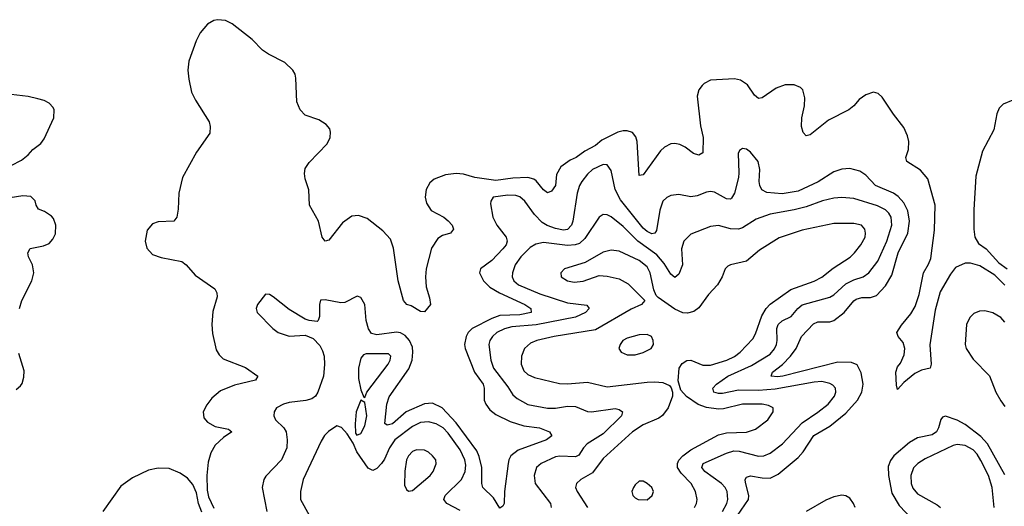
# Model space of a CAD drawing. Header units: inches. Extents: x 1954678 to 2060271, y 904822 to 1016299.
# Tile 294 of 403: x 1991454 to 1996407, y 1005315 to 1007763. Entities that reach past the tile are written whole.
import ezdxf

# ---------------------------------------------------------------- set-up
doc = ezdxf.new("R2010")
doc.units = ezdxf.units.IN
doc.header["$MEASUREMENT"] = 0
doc.layers.add('B9090', color=7, linetype='Continuous')

msp = doc.modelspace()

# ---------------------------------------------------------------- linework, layer by layer
at = {"layer": 'B9090', "color": 5}
for points, elevation in [([(1996410, 1006428.3), (1996358.9, 1006478.9), (1996284.7, 1006524.7), (1996237.8, 1006537.8), (1996210, 1006539.1), (1996162.5, 1006517.5), (1996136.3, 1006483.7), (1996085.3, 1006394.7), (1996058.7, 1006301.3), (1996032.7, 1006127.3), (1996039.5, 1006030), (1996034.8, 1006010), (1995990, 1006001.1), (1995956.5, 1005983.5), (1995902.4, 1005937.6), (1995870, 1005902.7), (1995864.7, 1005924.7), (1995861.6, 1005990), (1995870, 1006016.9), (1995884.7, 1006035.3), (1995903.4, 1006076.6), (1995907.5, 1006110), (1995899, 1006139), (1995873.6, 1006170), (1995866.6, 1006190), (1995890, 1006226.4), (1995936.9, 1006283.1), (1995958.8, 1006321.2), (1995979.5, 1006380.5), (1996001.5, 1006490), (1996026.4, 1006533.6), (1996037.4, 1006562.6), (1996056, 1006704), (1996060.3, 1006830), (1996022.6, 1006962.6), (1995986.3, 1007006.3), (1995916.9, 1007050), (1995911.3, 1007070), (1995925.3, 1007110), (1995926.2, 1007150), (1995920, 1007180), (1995901.4, 1007221.4), (1995850, 1007288), (1995793.5, 1007373.5), (1995772.4, 1007392.4), (1995750, 1007398.9), (1995710, 1007385.7), (1995678, 1007362), (1995650.2, 1007330), (1995624.4, 1007310), (1995522.1, 1007257.9), (1995430, 1007183.9), (1995410, 1007178.7), (1995395.8, 1007195.8), (1995386.9, 1007226.9), (1995388.4, 1007270), (1995402.5, 1007330), (1995404.4, 1007370), (1995393.7, 1007410), (1995381.8, 1007421.8), (1995350, 1007435.8), (1995304.2, 1007435.8), (1995260.3, 1007419.7), (1995190, 1007369.9), (1995170, 1007367.2), (1995150, 1007383.9), (1995115, 1007435), (1995080, 1007460), (1995050, 1007465.5), (1994930, 1007459), (1994896.8, 1007443.2), (1994886.8, 1007433.2), (1994871.2, 1007410), (1994862, 1007378), (1994878.8, 1007230), (1994892.2, 1007170), (1994890, 1007093), (1994870, 1007082.5), (1994843.1, 1007090), (1994801.9, 1007121.9), (1994775.4, 1007135.4), (1994750, 1007140.9), (1994730, 1007139.1), (1994697.6, 1007122.4), (1994677, 1007103.1), (1994590, 1006983.4), (1994570, 1006979.7), (1994560.8, 1007150), (1994554.3, 1007174.3), (1994536.4, 1007196.4), (1994510, 1007203.5), (1994490, 1007203.5), (1994462.7, 1007197.3), (1994382.1, 1007157.9), (1994350.1, 1007130), (1994297.7, 1007102.3), (1994253.1, 1007070), (1994222.9, 1007057.1), (1994176.7, 1007023.3), (1994155.1, 1006984.9), (1994150, 1006929.8), (1994130, 1006900.2), (1994110, 1006892.8), (1994090, 1006907.4), (1994052.6, 1006952.6), (1994041.1, 1006961.1), (1994010, 1006968.9), (1993934.1, 1006965.9), (1993850, 1006954.9), (1993742.9, 1006970), (1993686.6, 1006986.6), (1993650, 1006989.3), (1993596.7, 1006983.3), (1993539.5, 1006960.5), (1993516.8, 1006943.2), (1993498.3, 1006910), (1993494.6, 1006870), (1993500.6, 1006840.6), (1993524, 1006804), (1993587, 1006770), (1993610, 1006751.8), (1993630.1, 1006730), (1993637.2, 1006710), (1993620.5, 1006690), (1993581.5, 1006678.5), (1993557.9, 1006662.1), (1993525.7, 1006614.3), (1993498.9, 1006510), (1993495.8, 1006470), (1993498.9, 1006418.9), (1993516, 1006364), (1993520.7, 1006330), (1993490, 1006294), (1993470, 1006295.1), (1993423.5, 1006323.5), (1993400.9, 1006330), (1993384.8, 1006350), (1993357.3, 1006450), (1993334.7, 1006614.7), (1993318.8, 1006658.8), (1993280.6, 1006700.6), (1993202.8, 1006762.8), (1993158.8, 1006778.8), (1993125.2, 1006774.8), (1993078.1, 1006741.9), (1993010, 1006655.1), (1992990, 1006648.6), (1992976, 1006670), (1992957.6, 1006750), (1992912.3, 1006830), (1992908, 1006908), (1992890, 1006962.7), (1992886.5, 1006990), (1992890, 1007014.4), (1992910, 1007044.2), (1993001.6, 1007138.4), (1993015.8, 1007170), (1993017.8, 1007197.8), (1993013.7, 1007213.7), (1992996.6, 1007236.6), (1992959, 1007259), (1992890, 1007282.4), (1992864.4, 1007310), (1992847.9, 1007350), (1992842.8, 1007470), (1992839.8, 1007490), (1992828.7, 1007510), (1992788.6, 1007548.6), (1992706, 1007590), (1992675.4, 1007610), (1992623.3, 1007663.3), (1992522.9, 1007742.9), (1992490, 1007758.7), (1992450, 1007763.5), (1992430, 1007759.3), (1992398.3, 1007741.7), (1992362.5, 1007697.5), (1992342.2, 1007657.8), (1992304.7, 1007555.3), (1992299.7, 1007510), (1992304.2, 1007464.2), (1992319, 1007399), (1992338.3, 1007358.3), (1992406.7, 1007250), (1992413.1, 1007226.9), (1992410, 1007193.2), (1992343.2, 1007096.8), (1992272.7, 1006970), (1992254.2, 1006890), (1992251.2, 1006810), (1992243.8, 1006770), (1992230, 1006749.3), (1992150, 1006746.4), (1992123, 1006737), (1992095.3, 1006704.7), (1992085, 1006650), (1992094.1, 1006614.1), (1992121.5, 1006581.5), (1992166.6, 1006566.6), (1992270, 1006546.8), (1992292.2, 1006530), (1992337.6, 1006477.6), (1992435.3, 1006410), (1992446.3, 1006390), (1992447.1, 1006370), (1992425.1, 1006294.9), (1992420.1, 1006230), (1992424, 1006184), (1992442.7, 1006102.7), (1992457, 1006077), (1992478.1, 1006058.1), (1992590, 1006013.1), (1992652.6, 1005970), (1992640.4, 1005950), (1992534.5, 1005925.5), (1992464.3, 1005895.7), (1992420.6, 1005859.4), (1992394.7, 1005825.3), (1992376.8, 1005790), (1992380.6, 1005760.6), (1992398.4, 1005738.4), (1992437.4, 1005717.4), (1992504.2, 1005704.2), (1992521.7, 1005690), (1992479.1, 1005660.9), (1992437.7, 1005622.3), (1992415.7, 1005584.3), (1992402.6, 1005537.4), (1992395.9, 1005470), (1992396.9, 1005396.9), (1992403.6, 1005363.6), (1992430, 1005306.8)], 380), ([(1991411.6, 1007030), (1991463.3, 1007056.7), (1991496.4, 1007083.6), (1991519.8, 1007110), (1991559.8, 1007140.2), (1991576.7, 1007163.3), (1991625.3, 1007270), (1991627.2, 1007310), (1991622.4, 1007322.4), (1991602.8, 1007342.8), (1991576.7, 1007356.7), (1991546.1, 1007366.1), (1991496.8, 1007376.7), (1991382.7, 1007390)], 380), ([(1996450, 1007359.1), (1996401.2, 1007338.8), (1996381.2, 1007318.8), (1996370.2, 1007290), (1996355, 1007210), (1996297.7, 1007102.3), (1996264.1, 1006975.9), (1996253.3, 1006806.7), (1996254.5, 1006710), (1996258.8, 1006670), (1996277.7, 1006637.7), (1996315.5, 1006610), (1996380, 1006540), (1996421.3, 1006510)], 380), ([(1995010, 1005188.9), (1995120.4, 1005350), (1995122.5, 1005370), (1995104.7, 1005435.3), (1995103.5, 1005450), (1995110, 1005462), (1995130.6, 1005469.4), (1995190, 1005458.5), (1995230, 1005457.7), (1995270, 1005476.6), (1995370, 1005560.1), (1995395.7, 1005590), (1995449.2, 1005670.8), (1995530, 1005718.7), (1995610, 1005783.3), (1995669.4, 1005850), (1995691.3, 1005890), (1995697.2, 1005930), (1995686.8, 1005986.8), (1995666.9, 1006026.9), (1995638.6, 1006038.6), (1995570, 1006039.9), (1995294, 1005970), (1995266.9, 1005966.9), (1995234.5, 1005970), (1995241.4, 1005990), (1995291.6, 1006028.4), (1995331.4, 1006070), (1995360.5, 1006110), (1995387.1, 1006170), (1995447.1, 1006232.9), (1995470, 1006242.6), (1995530, 1006243.6), (1995550, 1006249.5), (1995600.9, 1006290), (1995650, 1006348.6), (1995662.6, 1006357.4), (1995690, 1006365.7), (1995734.8, 1006365.2), (1995764, 1006376), (1995810, 1006424.6), (1995841.4, 1006478.6), (1995873.5, 1006590), (1995921.6, 1006690), (1995930.3, 1006750), (1995921.9, 1006801.9), (1995902.7, 1006842.7), (1995874.2, 1006874.2), (1995850, 1006890.4), (1995758.6, 1006930), (1995710, 1006981.6), (1995681.1, 1007001.1), (1995630, 1007014.5), (1995590, 1007012.2), (1995550, 1006997.7), (1995471.7, 1006948.3), (1995370, 1006901.4), (1995290, 1006887.6), (1995213.3, 1006893.3), (1995188.3, 1006908.3), (1995177.4, 1006930), (1995174.1, 1006950), (1995177, 1007010), (1995169.7, 1007050), (1995130, 1007096.3), (1995110, 1007111.5), (1995090, 1007115.6), (1995075.1, 1007104.9), (1995068, 1007090), (1995072.3, 1006992.3), (1995069.6, 1006970), (1995049.7, 1006890.3), (1995035.1, 1006864.9), (1995030, 1006860.7), (1995010, 1006861.5), (1994950, 1006896.1), (1994930, 1006899.5), (1994910, 1006896.2), (1994862.6, 1006877.4), (1994830, 1006871.9), (1994770, 1006884.2), (1994730, 1006879.4), (1994710, 1006868.8), (1994690, 1006849.7), (1994674.3, 1006805.7), (1994656.9, 1006703.1), (1994650, 1006688.7), (1994634.1, 1006685.9), (1994610, 1006697.7), (1994590, 1006715.3), (1994476.4, 1006856.4), (1994450.3, 1006910), (1994430, 1007004.7), (1994410, 1007033.5), (1994390, 1007035), (1994336.3, 1007010), (1994310, 1006986.1), (1994281.4, 1006950), (1994270, 1006929.7), (1994258.4, 1006890), (1994235.9, 1006750), (1994229.6, 1006730), (1994210, 1006707.6), (1994190, 1006705), (1994150, 1006713.1), (1994108.1, 1006728.1), (1994083.1, 1006743.1), (1994043.3, 1006783.3), (1993995.1, 1006850), (1993970, 1006872.3), (1993950, 1006878.3), (1993910, 1006880.4), (1993835.6, 1006870), (1993823.5, 1006850), (1993823, 1006837), (1993834.8, 1006770), (1993854.1, 1006730), (1993901.7, 1006670), (1993906.5, 1006650), (1993901, 1006630), (1993884.5, 1006610), (1993830, 1006552.6), (1993772.2, 1006510), (1993766.7, 1006490), (1993787.2, 1006450), (1993818.5, 1006418.5), (1993868.4, 1006390), (1993994.5, 1006330), (1994025.2, 1006310), (1994026.3, 1006290), (1993970, 1006279.2), (1993870, 1006274.5), (1993830, 1006260.7), (1993730, 1006210.4), (1993710.1, 1006190), (1993700.1, 1006170), (1993692.5, 1006130), (1993694.4, 1006110), (1993742.8, 1005990), (1993786, 1005930), (1993791, 1005910), (1993791.3, 1005850), (1993798.6, 1005830), (1993819.9, 1005799.9), (1993850, 1005776.8), (1993921.7, 1005741.7), (1993990, 1005719.6), (1994069.5, 1005709.5), (1994119.1, 1005690), (1994130.5, 1005670), (1994104.4, 1005650), (1993962.1, 1005597.9), (1993924.1, 1005570), (1993914.2, 1005550), (1993911.2, 1005530), (1993893.1, 1005390), (1993891.3, 1005330), (1993884.4, 1005315.6), (1993870, 1005305.6), (1993837.5, 1005357.5), (1993784.8, 1005410), (1993779.2, 1005430), (1993778.7, 1005510), (1993765.4, 1005565.4), (1993753.7, 1005593.7), (1993650, 1005735.1), (1993580.2, 1005810), (1993530, 1005834.9), (1993490, 1005831.1), (1993397.7, 1005790), (1993330, 1005730.5), (1993303.5, 1005723.5), (1993291.8, 1005731.8), (1993301.7, 1005830), (1993313.6, 1005866.4), (1993412.3, 1006007.7), (1993427.7, 1006050), (1993432.3, 1006090), (1993430, 1006116.4), (1993415.6, 1006150), (1993393.9, 1006173.9), (1993370, 1006187.6), (1993350, 1006190.7), (1993250, 1006177.7), (1993224.5, 1006184.5), (1993208.3, 1006208.3), (1993197.3, 1006250), (1993189.9, 1006329.9), (1993170, 1006366), (1993152.6, 1006372.6), (1993090, 1006341.2), (1993070, 1006339.8), (1992990, 1006354.5), (1992968, 1006352), (1992961.7, 1006330), (1992963.1, 1006270), (1992956.3, 1006250), (1992950, 1006244.5), (1992909.7, 1006249.7), (1992890, 1006257), (1992810, 1006306), (1992730, 1006369.8), (1992710, 1006381.5), (1992690, 1006382), (1992650.3, 1006330), (1992644, 1006310), (1992648.9, 1006290), (1992726.9, 1006210), (1992754.4, 1006190), (1992810, 1006171.2), (1992890, 1006176.5), (1992930, 1006159.6), (1992963.8, 1006123.8), (1992977.8, 1006097.8), (1992985.3, 1006070), (1992988.1, 1006028.1), (1992982.8, 1005970), (1992954.6, 1005890), (1992942.7, 1005870), (1992923.4, 1005856.6), (1992892.8, 1005847.2), (1992810, 1005838.2), (1992780.9, 1005830), (1992746.8, 1005810), (1992734, 1005790), (1992732.3, 1005770), (1992741.3, 1005750), (1992782.2, 1005710), (1992794.1, 1005690), (1992800.1, 1005650), (1992797.2, 1005610), (1992770.6, 1005549.4), (1992692.6, 1005467.4), (1992682.3, 1005450), (1992674.7, 1005410), (1992697.1, 1005290)], 420), ([(1991453.7, 1006310), (1991465.6, 1006350), (1991515.4, 1006450), (1991525.3, 1006490), (1991519.2, 1006530), (1991499.2, 1006570), (1991495.1, 1006590), (1991507.4, 1006612.6), (1991574.3, 1006625.7), (1991602, 1006638), (1991621.3, 1006658.7), (1991633.6, 1006686.4), (1991636.3, 1006730), (1991623.7, 1006763.7), (1991614.7, 1006774.7), (1991578.8, 1006798.8), (1991548.8, 1006810), (1991536.8, 1006830), (1991531.5, 1006851.5), (1991510, 1006874.2), (1991470, 1006877.3), (1991350, 1006859.4)], 380), ([(1994990.4, 1005290), (1995011.5, 1005330), (1995016.6, 1005350), (1995013.5, 1005390), (1995003.4, 1005410), (1994985, 1005430), (1994901.3, 1005490), (1994886.4, 1005510), (1994892.9, 1005530), (1995010, 1005583.4), (1995046, 1005594), (1995073.1, 1005593.1), (1995170, 1005567.7), (1995198, 1005570), (1995230, 1005583), (1995290.8, 1005629.2), (1995390, 1005735.5), (1995470, 1005788.2), (1995522, 1005830), (1995553.7, 1005870), (1995560.3, 1005890), (1995557.4, 1005910), (1995544.6, 1005924.6), (1995530, 1005933.6), (1995490, 1005942.5), (1995450, 1005940.6), (1995255.1, 1005904.9), (1995170, 1005897.8), (1995070, 1005900.1), (1994990, 1005883.4), (1994970, 1005883.2), (1994945.7, 1005890), (1994940.4, 1005910), (1994959.3, 1005930), (1995016, 1005970), (1995135.9, 1006024.1), (1995230, 1006081.4), (1995251.7, 1006108.3), (1995260.9, 1006130), (1995264.8, 1006150), (1995262.9, 1006210), (1995269.6, 1006230.4), (1995290, 1006248.4), (1995335.7, 1006270), (1995369.3, 1006310.7), (1995390, 1006328.4), (1995530, 1006367.1), (1995550, 1006378.5), (1995610, 1006433.8), (1995650, 1006454.2), (1995697.3, 1006470), (1995725, 1006490), (1995770.7, 1006549.3), (1995816.7, 1006650), (1995841.5, 1006730), (1995837.9, 1006770), (1995827.1, 1006790), (1995810, 1006807.1), (1995770, 1006827.8), (1995650, 1006863.8), (1995589.2, 1006869.2), (1995550, 1006866.1), (1995492.9, 1006852.9), (1995410, 1006822.7), (1995350, 1006806.6), (1995230, 1006785.5), (1995159.6, 1006760.4), (1995090, 1006716.5), (1995070, 1006709.9), (1995030, 1006711.4), (1994970, 1006728), (1994930, 1006722.9), (1994830, 1006684.2), (1994795.5, 1006650), (1994783, 1006610), (1994789.1, 1006530), (1994770, 1006483.6), (1994750, 1006467.1), (1994730, 1006482.7), (1994696.9, 1006536.9), (1994660, 1006580), (1994563.6, 1006650), (1994490, 1006722.2), (1994430, 1006771.4), (1994410, 1006782.5), (1994390, 1006784.2), (1994370, 1006769.8), (1994297.1, 1006662.9), (1994270, 1006638.3), (1994248.7, 1006631.3), (1994210, 1006628), (1994090, 1006642.6), (1994050, 1006634.9), (1994022.3, 1006617.7), (1993974.8, 1006570), (1993946.4, 1006530), (1993932.4, 1006490), (1993931.7, 1006470), (1993940.2, 1006450), (1993964.2, 1006430), (1994070, 1006383.6), (1994210, 1006338.9), (1994307.7, 1006327.8), (1994318.5, 1006310), (1994300.8, 1006290), (1994250, 1006266.5), (1994052.1, 1006227.9), (1993930, 1006218.5), (1993892.2, 1006207.8), (1993855, 1006190), (1993831.8, 1006170), (1993819.4, 1006150), (1993813.9, 1006130), (1993823.6, 1006050), (1993838, 1006010), (1993910, 1005916.5), (1993935.7, 1005875.7), (1993957.3, 1005857.3), (1994010, 1005828.2), (1994110, 1005808.4), (1994150, 1005809), (1994210, 1005819), (1994250, 1005817.9), (1994310, 1005792.7), (1994330, 1005791.3), (1994450, 1005808.2), (1994470, 1005802.3), (1994486.7, 1005790), (1994480.8, 1005770), (1994390, 1005680.7), (1994309.5, 1005630), (1994290.7, 1005610), (1994267.2, 1005572.8), (1994250, 1005565), (1994171.9, 1005568.1), (1994150, 1005563.6), (1994077.4, 1005530), (1994054.7, 1005510), (1994042.6, 1005470), (1994047.3, 1005430), (1994124.2, 1005330), (1994127.4, 1005310)], 440), ([(1994848.6, 1005310), (1994858.8, 1005330), (1994862.2, 1005350), (1994854.5, 1005390), (1994832, 1005430), (1994781.3, 1005481.3), (1994763.6, 1005510), (1994762.7, 1005530), (1994770, 1005547.6), (1994789.9, 1005570.1), (1994830, 1005599.2), (1994970, 1005674.8), (1995010, 1005685.5), (1995110, 1005688.9), (1995156.1, 1005703.9), (1995217.3, 1005750), (1995244, 1005790), (1995244.2, 1005810), (1995221.8, 1005821.8), (1995189.2, 1005829.2), (1995090, 1005829.4), (1994994.9, 1005805.1), (1994970, 1005803.7), (1994910, 1005813.2), (1994867.5, 1005827.5), (1994807.9, 1005867.9), (1994779.4, 1005899.4), (1994767, 1005947), (1994772.3, 1006010), (1994786.7, 1006033.3), (1994810, 1006049.3), (1994830, 1006050.2), (1994890, 1006026.1), (1994930, 1006025.9), (1995012, 1006050), (1995050.6, 1006069.4), (1995079.1, 1006090), (1995142.3, 1006157.7), (1995156.3, 1006183.7), (1995186.7, 1006273.3), (1995209.2, 1006310.8), (1995230, 1006331.8), (1995333.3, 1006406.7), (1995450, 1006447.3), (1995490, 1006468.7), (1995546.3, 1006513.7), (1995631.2, 1006568.8), (1995653.8, 1006590), (1995685.8, 1006630), (1995706.6, 1006670), (1995709.8, 1006690), (1995706, 1006710), (1995689.4, 1006730), (1995650, 1006737.3), (1995550, 1006738), (1995390, 1006704.3), (1995274.8, 1006665.2), (1995175.3, 1006604.7), (1995110, 1006548.7), (1995029.2, 1006530.8), (1995016.3, 1006523.7), (1995003.7, 1006510), (1994988.2, 1006470), (1994964.7, 1006430), (1994918.9, 1006381.1), (1994870, 1006314.5), (1994844.7, 1006295.3), (1994813, 1006287), (1994790, 1006289.3), (1994750, 1006307.5), (1994665.7, 1006365.7), (1994656, 1006376), (1994644.2, 1006404.2), (1994625.2, 1006490), (1994610, 1006519.3), (1994570, 1006552.8), (1994470, 1006598.3), (1994430, 1006604.2), (1994390, 1006594.7), (1994298.6, 1006541.4), (1994195.5, 1006510), (1994177.1, 1006490), (1994178, 1006470), (1994210.7, 1006450), (1994243.4, 1006443.4), (1994288.2, 1006448.2), (1994370, 1006475.9), (1994410, 1006473.8), (1994470, 1006459), (1994515.1, 1006435.1), (1994598.4, 1006350), (1994582, 1006330), (1994530, 1006307.8), (1994350, 1006204), (1994143, 1006170), (1994056.4, 1006150), (1994023.7, 1006136.3), (1993994, 1006110), (1993978.5, 1006070), (1993976, 1006030), (1993990, 1005996.9), (1994010, 1005979.2), (1994044.1, 1005964.1), (1994170, 1005932.5), (1994210, 1005931), (1994310, 1005940.2), (1994410, 1005915.9), (1994610, 1005940.1), (1994650, 1005942.4), (1994690, 1005938.4), (1994722.4, 1005922.4), (1994731.7, 1005911.7), (1994738.9, 1005890), (1994738.5, 1005870), (1994715.9, 1005810), (1994688.3, 1005771.7), (1994670, 1005759.5), (1994590, 1005725.2), (1994537.1, 1005690), (1994390, 1005556.5), (1994335.8, 1005484.2), (1994277, 1005450), (1994256, 1005430), (1994250.4, 1005409.6), (1994257.7, 1005390), (1994310.1, 1005310)], 460), ([(1996410, 1006241.8), (1996390, 1006265), (1996350, 1006288.1), (1996310, 1006299.2), (1996282.8, 1006297.2), (1996254.6, 1006285.4), (1996234.4, 1006265.6), (1996217.6, 1006230), (1996211.2, 1006130), (1996214.7, 1006110), (1996250, 1006054.8), (1996332.1, 1005972.1), (1996365.5, 1005890), (1996390, 1005845.6), (1996410, 1005817.8)], 420), ([(1991437, 1005903), (1991458.7, 1005921.3), (1991466.4, 1005933.6), (1991475.6, 1005964.4), (1991476.4, 1005996.4), (1991450, 1006083.7)], 380), ([(1996410, 1005474.2), (1996322.1, 1005630), (1996290, 1005666.4), (1996210, 1005726.8), (1996170, 1005749.4), (1996111.3, 1005768.7), (1996096.4, 1005763.6), (1996087.5, 1005752.5), (1996076.8, 1005710), (1996066.7, 1005690), (1996044.4, 1005675.6), (1995970, 1005659.6), (1995930, 1005636.1), (1995852.2, 1005570), (1995834.7, 1005545.3), (1995823.6, 1005516.4), (1995824.2, 1005470), (1995841.2, 1005381.2), (1995879.2, 1005319.2), (1995943.6, 1005250)], 420), ([(1993670, 1005294.9), (1993603.1, 1005330), (1993588, 1005350), (1993595.3, 1005370), (1993676.5, 1005450), (1993695, 1005490), (1993697.9, 1005522.1), (1993693.5, 1005550), (1993670, 1005599.9), (1993610, 1005683.9), (1993583.9, 1005710), (1993550, 1005729.9), (1993510, 1005741.1), (1993470, 1005736.6), (1993430, 1005717.7), (1993341.2, 1005650), (1993313.8, 1005610), (1993290, 1005552.9), (1993274.8, 1005530), (1993250, 1005505.5), (1993230, 1005495.3), (1993206.6, 1005506.6), (1993150, 1005589.6), (1993132.2, 1005632.2), (1993100.8, 1005680.8), (1993072.3, 1005712.3), (1993050, 1005719.7), (1993007.7, 1005692.3), (1992987.8, 1005672.2), (1992970, 1005642.9), (1992880.2, 1005450), (1992866.3, 1005390), (1992866, 1005350), (1992910.3, 1005270)], 440), ([(1996355.8, 1005310), (1996346, 1005410), (1996327.7, 1005470), (1996290, 1005545), (1996270, 1005577.8), (1996250, 1005599.5), (1996210, 1005620.5), (1996170, 1005626.9), (1996150, 1005621.3), (1996010, 1005554.1), (1995972.3, 1005530), (1995951.2, 1005508.8), (1995937.3, 1005470), (1995939.5, 1005430), (1995946.7, 1005406.8), (1995970, 1005378.3), (1996070, 1005323.5), (1996085.9, 1005310)], 440), ([(1992370, 1005286.6), (1992354, 1005330), (1992343.4, 1005383.4), (1992324.4, 1005424.4), (1992297.5, 1005457.5), (1992262, 1005482), (1992205.7, 1005505.7), (1992150, 1005507), (1992102.5, 1005497.5), (1992021.8, 1005458.2), (1991963.5, 1005416.5), (1991872.5, 1005290)], 380), ([(1995657.4, 1005310), (1995649.3, 1005330), (1995630, 1005355.8), (1995610, 1005367.9), (1995590, 1005371.1), (1995550, 1005363.6), (1995510, 1005346.8), (1995410, 1005288.7)], 420)]:
    msp.add_lwpolyline(points, dxfattribs=dict(at, elevation=elevation))
for points, elevation in [([(1994610, 1006178.9), (1994570, 1006178), (1994510, 1006161.7), (1994488.9, 1006150), (1994474.4, 1006130), (1994468.5, 1006110), (1994480.7, 1006090), (1994510, 1006077.6), (1994550, 1006077.8), (1994590, 1006088.4), (1994630.7, 1006109.3), (1994642.4, 1006130), (1994641.6, 1006150), (1994632.3, 1006170)], 480), ([(1993197.6, 1006082.4), (1993183.4, 1006076.6), (1993170, 1006060.7), (1993158.4, 1006010), (1993158, 1005958), (1993170, 1005901), (1993184.7, 1005864.7), (1993190, 1005862), (1993199.6, 1005890), (1993307.1, 1006030), (1993317.7, 1006050), (1993320.4, 1006070), (1993310, 1006082)], 440), ([(1993170, 1005849), (1993146.5, 1005790), (1993141.6, 1005730), (1993143.6, 1005683.6), (1993150, 1005674), (1993170, 1005681.7), (1993190, 1005719.5), (1993200.7, 1005770), (1993190, 1005838)], 440), ([(1993450, 1005599.3), (1993430, 1005590.8), (1993410.3, 1005570), (1993400.2, 1005550), (1993391.5, 1005491.5), (1993390, 1005422), (1993399.8, 1005399.8), (1993410, 1005390.8), (1993430, 1005395.5), (1993518.5, 1005470), (1993534, 1005490), (1993549.7, 1005529.7), (1993546.9, 1005550), (1993531.2, 1005570), (1993510, 1005588.2), (1993490, 1005597.6)], 460), ([(1994590, 1005441.2), (1994570, 1005441.2), (1994550, 1005424), (1994542, 1005410), (1994534, 1005390), (1994539.1, 1005370), (1994550, 1005357.3), (1994564.7, 1005350), (1994610, 1005348.7), (1994636.2, 1005370), (1994642.9, 1005390), (1994634, 1005410), (1994610, 1005429.3)], 480)]:
    msp.add_lwpolyline(points, close=True, dxfattribs=dict(at, elevation=elevation))

doc.saveas('drawing.dxf')
